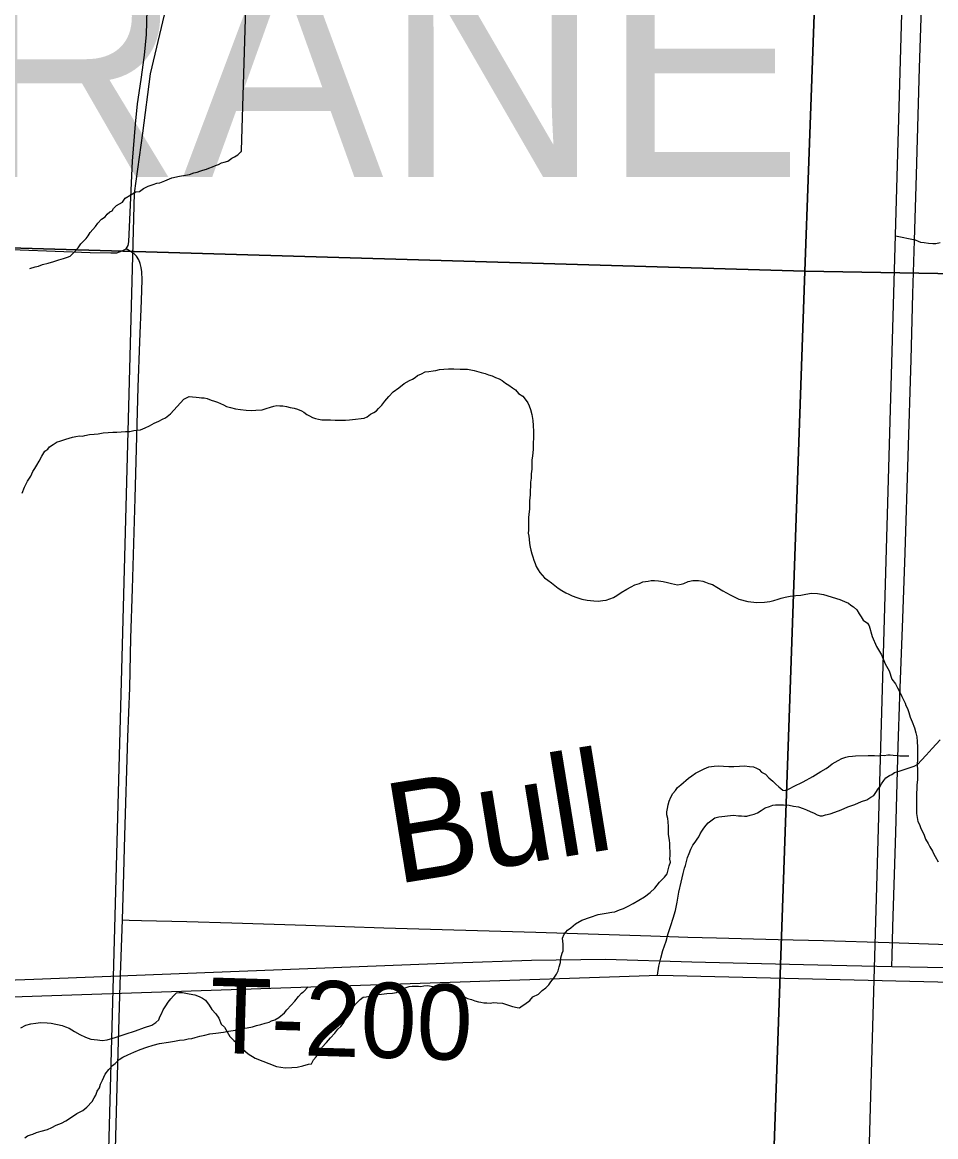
# Model space of a CAD drawing. Extents: x 2.4 to 73.1, y 4.5 to 25.6.
# Drawn here: x 42.2158 to 42.5607, y 19.8037 to 20.2245 of the extents above; entities that cross this region are included whole.
import ezdxf

# ---------------------------------------------------------------- set-up
doc = ezdxf.new("R2010")
doc.units = 0
for name, color, linetype in [('GM_X_City_Street', 7, 'Continuous'), ('GM_X_County_Road', 7, 'Continuous'), ('GM_X_Minor_Lake_Text', 7, 'Continuous'), ('GM_X_Minor_River', 7, 'Continuous'), ('GM_X_Rail_Line', 7, 'Continuous'), ('GM_X_Section', 7, 'Continuous'), ('GM_X_Township_Road', 7, 'Continuous'), ('GM_X_Township_Road_Text', 7, 'Continuous'), ('GM_X_Township_Text', 7, 'Continuous')]:
    doc.layers.add(name, color=color, linetype=linetype)

msp = doc.modelspace()

# ---------------------------------------------------------------- linework, layer by layer
at = {"layer": 'GM_X_City_Street'}
msp.add_lwpolyline([(42.25499, 20.13897), (42.25571, 20.14024), (42.25604, 20.14152), (42.25621, 20.14727), (42.25745, 20.17204), (42.25848, 20.18594), (42.25927, 20.19364), (42.26064, 20.20282), (42.26195, 20.21205), (42.2627, 20.21979), (42.26296, 20.22912)], dxfattribs=at)
at = {"layer": 'GM_X_County_Road'}
for points in [[(42.01006, 20.1451), (42.03464, 20.14454), (42.12018, 20.14187), (42.1575, 20.14067), (42.18394, 20.13975), (42.21503, 20.13848), (42.24147, 20.1375), (42.24924, 20.13736), (42.25151, 20.13746), (42.2535, 20.13818), (42.25499, 20.13897)], [(42.03999, 19.85646), (42.08966, 19.85842), (42.22013, 19.86314), (42.37853, 19.86929), (42.40805, 19.87031), (42.43604, 19.87064), (42.46868, 19.86972), (42.4842, 19.86929), (42.52149, 19.86845), (42.54416, 19.86799)], [(42.54416, 19.86799), (42.59141, 19.86705), (42.69086, 19.86526), (42.77478, 19.86386), (42.79714, 19.86336)]]:
    msp.add_lwpolyline(points, dxfattribs=at)
at = {"layer": 'GM_X_Minor_River'}
for points in [[(42.51262, 18.99725), (42.55549, 20.49134)], [(42.29858, 20.1761), (42.3028, 20.31708)], [(42.21868, 20.13155), (42.2206, 20.13207), (42.22194, 20.13242), (42.22347, 20.13296), (42.22557, 20.13348), (42.22768, 20.13419), (42.22959, 20.13472), (42.23132, 20.13525), (42.23285, 20.13579), (42.23381, 20.13614), (42.23478, 20.13707), (42.23594, 20.13819), (42.23692, 20.1393), (42.2379, 20.1408), (42.23907, 20.14191), (42.23985, 20.14285), (42.24063, 20.14378), (42.24142, 20.14509), (42.2424, 20.14621), (42.24337, 20.14733), (42.24435, 20.14863), (42.24572, 20.15012), (42.24707, 20.15104), (42.24785, 20.15197), (42.24882, 20.1529), (42.24978, 20.15326), (42.25018, 20.1542), (42.25135, 20.15531), (42.25366, 20.15659), (42.25464, 20.15809), (42.25676, 20.15937), (42.25869, 20.16047), (42.26002, 20.16063), (42.26157, 20.16173), (42.2633, 20.16264), (42.26521, 20.16317), (42.26656, 20.16371), (42.2677, 20.16387), (42.26962, 20.16459), (42.27231, 20.16567), (42.27517, 20.16636), (42.27746, 20.16669), (42.27899, 20.16704), (42.28052, 20.16757), (42.28186, 20.16793), (42.28282, 20.16828), (42.28397, 20.16864), (42.28531, 20.16899), (42.28627, 20.16935), (42.28761, 20.16988), (42.28876, 20.17043), (42.28991, 20.17078), (42.29106, 20.17133), (42.29202, 20.17168), (42.29336, 20.17203), (42.29491, 20.17314), (42.29587, 20.17369), (42.29722, 20.17442), (42.29839, 20.17572), (42.29858, 20.17572), (42.29858, 20.1761)], [(42.54557, 20.1438), (42.55294, 20.14227), (42.55407, 20.14187), (42.55501, 20.14147), (42.55634, 20.14125), (42.55805, 20.14102), (42.55957, 20.14099), (42.56071, 20.14096), (42.56242, 20.1413)], [(42.26984, 20.07514), (42.27177, 20.07662), (42.27684, 20.0822), (42.27876, 20.08311), (42.28009, 20.08308), (42.28142, 20.08286), (42.28256, 20.08283), (42.2835, 20.08262), (42.28445, 20.0826), (42.28559, 20.08238), (42.28709, 20.08178), (42.28842, 20.08137), (42.28955, 20.08096), (42.29068, 20.08056), (42.2918, 20.07996), (42.29293, 20.07937), (42.29444, 20.07896), (42.29634, 20.07853), (42.29823, 20.0783), (42.30032, 20.07806), (42.30221, 20.07783), (42.30393, 20.07798), (42.3064, 20.07812), (42.30793, 20.07865), (42.30947, 20.07919), (42.31081, 20.07954), (42.31195, 20.0797), (42.31309, 20.07968), (42.31423, 20.07965), (42.31556, 20.07943), (42.31688, 20.07902), (42.31839, 20.0788), (42.31971, 20.07839), (42.32122, 20.07778), (42.32216, 20.07719), (42.32328, 20.07641), (42.32422, 20.07582), (42.32535, 20.07522), (42.32648, 20.07482), (42.32761, 20.0746), (42.32894, 20.07438), (42.33046, 20.07435), (42.33217, 20.07431), (42.33388, 20.07427), (42.33578, 20.07423), (42.33787, 20.07418), (42.33939, 20.07434), (42.34054, 20.0745), (42.34492, 20.07497), (42.34607, 20.07551), (42.34724, 20.07644), (42.34858, 20.07717), (42.34955, 20.07772), (42.35033, 20.07865), (42.3515, 20.07995), (42.35267, 20.08145), (42.35423, 20.08312), (42.35579, 20.08498), (42.35792, 20.08646), (42.36005, 20.08812), (42.36197, 20.08921), (42.36312, 20.08976), (42.36409, 20.09031), (42.36505, 20.09104), (42.36659, 20.09177), (42.36794, 20.0925), (42.36927, 20.09266), (42.37099, 20.09281), (42.37194, 20.09298), (42.37328, 20.09333), (42.375, 20.09348), (42.37671, 20.09363), (42.3788, 20.09358), (42.38108, 20.09353), (42.38393, 20.09347), (42.38639, 20.09303), (42.38903, 20.09221), (42.39055, 20.0918), (42.39187, 20.09139), (42.39319, 20.09098), (42.39451, 20.09038), (42.39582, 20.08978), (42.39695, 20.08919), (42.39826, 20.08821), (42.39957, 20.08742), (42.40088, 20.08644), (42.402, 20.08565), (42.40311, 20.0843), (42.4048, 20.08331), (42.40573, 20.08215), (42.40665, 20.0808), (42.40719, 20.07965), (42.40773, 20.07831), (42.40826, 20.0764), (42.40859, 20.07411), (42.40873, 20.07221), (42.40887, 20.06992), (42.40872, 20.06309), (42.40848, 20.06081), (42.40825, 20.05911), (42.40822, 20.05778)], [(42.21578, 20.04672), (42.21659, 20.04898), (42.21778, 20.05124), (42.21896, 20.05311), (42.21976, 20.0548), (42.22055, 20.05592), (42.22134, 20.05723), (42.22213, 20.05874), (42.22312, 20.06061), (42.2243, 20.06249), (42.22546, 20.06322), (42.22605, 20.06416), (42.22741, 20.06507), (42.22895, 20.06599), (42.22991, 20.06635), (42.23105, 20.0667), (42.2322, 20.06706), (42.23354, 20.06741), (42.23469, 20.06776), (42.23603, 20.06811), (42.23736, 20.06827), (42.2385, 20.06824), (42.23946, 20.06841), (42.24118, 20.06876), (42.24289, 20.06891), (42.24441, 20.06906), (42.24632, 20.0694), (42.24823, 20.06955), (42.24994, 20.0697), (42.25146, 20.06966), (42.25318, 20.06981), (42.2547, 20.06997), (42.25641, 20.06993), (42.25794, 20.07028), (42.26042, 20.0706), (42.26214, 20.07132), (42.26387, 20.07204), (42.26561, 20.07314), (42.26734, 20.07387), (42.26868, 20.0746), (42.26984, 20.07514)], [(42.40822, 20.05778), (42.40817, 20.05569), (42.40794, 20.05399), (42.4079, 20.05228), (42.40768, 20.05077), (42.40764, 20.04925), (42.40761, 20.04754), (42.40757, 20.04602), (42.40733, 20.04375), (42.4073, 20.04242), (42.40726, 20.04071), (42.40702, 20.03862), (42.407, 20.03749), (42.40698, 20.03654), (42.40695, 20.03521), (42.40692, 20.03407), (42.40689, 20.03274), (42.40687, 20.0316), (42.40703, 20.03046), (42.40719, 20.02931), (42.40735, 20.0276), (42.40751, 20.02627), (42.40786, 20.02512), (42.40821, 20.02378), (42.40856, 20.02263), (42.40891, 20.0213), (42.40946, 20.02014), (42.40981, 20.019), (42.41054, 20.01765), (42.41128, 20.01668), (42.41295, 20.01475), (42.41426, 20.01377), (42.41557, 20.01279), (42.41687, 20.01181), (42.41818, 20.01083), (42.41949, 20.00985), (42.42099, 20.00906), (42.42212, 20.00846), (42.42344, 20.00786), (42.42514, 20.00726), (42.42702, 20.00664), (42.4291, 20.00622), (42.43157, 20.00597), (42.43328, 20.00593), (42.435, 20.00608), (42.43633, 20.00624), (42.43901, 20.00732), (42.44036, 20.00805), (42.44191, 20.00916), (42.44403, 20.01044), (42.44576, 20.01135), (42.44711, 20.01208), (42.44883, 20.01261), (42.45017, 20.01315), (42.45113, 20.01332), (42.45208, 20.01349), (42.45323, 20.01365), (42.45456, 20.01362), (42.45608, 20.01359), (42.45778, 20.01336), (42.45948, 20.01294), (42.46099, 20.01253), (42.46213, 20.01231), (42.46326, 20.0121), (42.4646, 20.01226), (42.46556, 20.01261), (42.46729, 20.01333), (42.469, 20.01368), (42.46995, 20.01365), (42.47109, 20.01363), (42.4728, 20.0134), (42.47374, 20.013), (42.47506, 20.01259), (42.47638, 20.01218), (42.47807, 20.01119), (42.48032, 20.00981), (42.48314, 20.00823), (42.48633, 20.00664), (42.48974, 20.0058), (42.49315, 20.00534), (42.496, 20.00547), (42.4981, 20.0058), (42.49963, 20.00615), (42.50116, 20.00668), (42.50231, 20.00704), (42.50384, 20.00738), (42.50575, 20.00772), (42.50785, 20.00805), (42.50975, 20.0082), (42.51166, 20.00854), (42.51376, 20.00887), (42.51604, 20.00882), (42.51831, 20.00839), (42.52454, 20.00654), (42.52624, 20.00574), (42.52774, 20.00513), (42.52867, 20.00436), (42.52961, 20.00376), (42.53092, 20.0026), (42.53183, 20.00106), (42.53257, 19.9999)], [(42.53257, 19.9999), (42.5333, 19.99874), (42.53498, 19.99756), (42.53553, 19.9966), (42.53677, 19.99259), (42.5384, 19.98875), (42.54023, 19.98567), (42.54167, 19.98222), (42.54313, 19.97953), (42.5442, 19.97646), (42.5455, 19.97472), (42.54622, 19.97319), (42.54713, 19.97146), (42.54786, 19.96992), (42.54859, 19.96858), (42.54913, 19.96742), (42.54949, 19.96647), (42.55003, 19.96531), (42.55057, 19.96378), (42.5511, 19.96206), (42.55182, 19.96034), (42.55272, 19.95804), (42.55325, 19.95613), (42.55359, 19.9546), (42.55375, 19.95288), (42.55389, 19.95079), (42.55384, 19.94851), (42.55378, 19.94605), (42.55374, 19.94415), (42.55388, 19.94205), (42.55384, 19.94016), (42.5538, 19.93845), (42.55357, 19.93655), (42.55353, 19.93484), (42.5535, 19.93352), (42.55346, 19.932), (42.55342, 19.93029), (42.55351, 19.92573), (42.55367, 19.9242), (42.55401, 19.92268), (42.55456, 19.92153), (42.55509, 19.91999), (42.55619, 19.91788), (42.5569, 19.91596), (42.55782, 19.91442), (42.55855, 19.91308), (42.55946, 19.91154), (42.56001, 19.91039), (42.56056, 19.90942), (42.56165, 19.9075)], [(42.45566, 19.86466), (42.45622, 19.8681), (42.45686, 19.87112), (42.45769, 19.87396), (42.45891, 19.87754), (42.45973, 19.88037), (42.46075, 19.88338), (42.46158, 19.88621), (42.4624, 19.88904), (42.46305, 19.89226), (42.4637, 19.89604), (42.46455, 19.89982), (42.46538, 19.90303), (42.46581, 19.90511), (42.46621, 19.90605), (42.46663, 19.90756), (42.46704, 19.90907), (42.46765, 19.91058), (42.46826, 19.91227), (42.46905, 19.91377), (42.46984, 19.9149), (42.47062, 19.91602), (42.47121, 19.91695), (42.47181, 19.91808), (42.4724, 19.91902), (42.47319, 19.92014), (42.47397, 19.92126), (42.47476, 19.92219), (42.4763, 19.9233), (42.47727, 19.92403), (42.4788, 19.92438), (42.48432, 19.92502), (42.48622, 19.92478), (42.48736, 19.92476), (42.4885, 19.92473), (42.48945, 19.92471), (42.4906, 19.92506), (42.49213, 19.92541), (42.49347, 19.92595), (42.49482, 19.92687), (42.49636, 19.92778), (42.4979, 19.92832), (42.49924, 19.92886), (42.50019, 19.92903), (42.50114, 19.92901), (42.50323, 19.92896), (42.50532, 19.92891), (42.50703, 19.92849), (42.50892, 19.92826), (42.51062, 19.92765), (42.51194, 19.92705), (42.51325, 19.92645), (42.51476, 19.92585), (42.51589, 19.92526), (42.51702, 19.92485), (42.51797, 19.92483), (42.51912, 19.92518), (42.52084, 19.92552), (42.52256, 19.92625), (42.52506, 19.92714), (42.52755, 19.92822), (42.53023, 19.92911), (42.53273, 19.9302), (42.53465, 19.93091), (42.53619, 19.93183), (42.53734, 19.93256), (42.53813, 19.93368), (42.53892, 19.93499), (42.5397, 19.93593), (42.54029, 19.93686), (42.54108, 19.93817), (42.54187, 19.93911), (42.54322, 19.94003), (42.54418, 19.94038), (42.54514, 19.94112), (42.54687, 19.94165), (42.55262, 19.94361), (42.55396, 19.94434), (42.55533, 19.94583), (42.55708, 19.94769), (42.55942, 19.9503), (42.56234, 19.95346)], [(42.45956, 19.92385), (42.45921, 19.92519), (42.45923, 19.92633), (42.45945, 19.92765), (42.45968, 19.92898), (42.46009, 19.9303), (42.46069, 19.93181), (42.46148, 19.93331), (42.46246, 19.93443), (42.46325, 19.93555), (42.46441, 19.93647), (42.46732, 19.93906), (42.46867, 19.93998), (42.47002, 19.9409), (42.47156, 19.94163), (42.47329, 19.94254), (42.47502, 19.94326), (42.47711, 19.94359), (42.47864, 19.94375), (42.48053, 19.94352), (42.48262, 19.94347), (42.48453, 19.94343), (42.48662, 19.94357), (42.48852, 19.94372), (42.49042, 19.94348), (42.49194, 19.94326), (42.49307, 19.94285), (42.494, 19.94226), (42.49493, 19.94129), (42.49643, 19.9405), (42.49773, 19.93914), (42.49923, 19.93797), (42.50034, 19.9368), (42.50146, 19.93583), (42.50295, 19.93446), (42.50428, 19.93443), (42.50698, 19.93589), (42.51063, 19.93771), (42.51429, 19.93972), (42.51737, 19.94155), (42.5193, 19.94264), (42.52026, 19.94338), (42.52162, 19.94449), (42.52393, 19.94577), (42.52528, 19.9465), (42.52681, 19.94703), (42.52776, 19.9472), (42.52929, 19.94736), (42.53043, 19.94752), (42.53519, 19.9476), (42.53614, 19.94758), (42.53766, 19.94755), (42.53899, 19.94752), (42.54032, 19.94768), (42.54127, 19.94766), (42.5426, 19.94782), (42.54355, 19.9478), (42.54469, 19.94777), (42.54621, 19.94755), (42.54716, 19.94752), (42.54811, 19.9475), (42.54906, 19.94748), (42.55039, 19.94745), (42.55058, 19.94745)], [(42.33928, 19.85058), (42.34046, 19.85227), (42.34163, 19.85376), (42.34338, 19.85543), (42.34454, 19.85635), (42.34568, 19.85652), (42.34683, 19.85668), (42.34778, 19.85666), (42.34893, 19.85701), (42.34989, 19.85737), (42.35141, 19.85753), (42.3535, 19.85767), (42.3556, 19.85781), (42.35713, 19.85816), (42.35828, 19.8587), (42.35944, 19.85944), (42.36078, 19.85998), (42.36193, 19.86033), (42.36307, 19.86049), (42.3644, 19.86046), (42.36535, 19.86044), (42.3663, 19.86042), (42.36745, 19.86058), (42.36897, 19.86074), (42.37086, 19.86032), (42.37408, 19.85949), (42.37729, 19.85846), (42.37955, 19.85784), (42.38124, 19.85686), (42.38275, 19.85644), (42.38388, 19.85585), (42.38539, 19.85543), (42.38671, 19.85502), (42.38803, 19.85461), (42.38898, 19.8544), (42.39012, 19.85419), (42.39126, 19.85416), (42.39259, 19.85413), (42.39354, 19.8543), (42.39506, 19.85427), (42.39715, 19.85403), (42.39903, 19.85342), (42.40092, 19.85281), (42.40262, 19.85239), (42.40357, 19.85237), (42.40454, 19.8531), (42.4055, 19.85365), (42.40744, 19.85513), (42.40861, 19.85643), (42.41072, 19.85752), (42.41208, 19.85882), (42.41344, 19.85993), (42.4146, 19.86105), (42.41539, 19.86217), (42.41656, 19.86347), (42.41754, 19.86497), (42.41814, 19.86628), (42.41856, 19.86779), (42.41898, 19.86949), (42.41921, 19.8712), (42.41962, 19.8729), (42.42003, 19.87384), (42.42006, 19.87536), (42.42008, 19.87631), (42.41992, 19.87745), (42.41975, 19.87859), (42.42036, 19.8801), (42.42172, 19.88159), (42.42288, 19.88251), (42.42463, 19.88399), (42.42713, 19.88545), (42.43039, 19.88652), (42.43326, 19.8876), (42.43632, 19.8881), (42.43842, 19.88843), (42.43956, 19.88859), (42.44129, 19.88931), (42.44282, 19.88985), (42.44455, 19.89076), (42.44647, 19.89167), (42.44859, 19.89295), (42.45071, 19.89423), (42.45284, 19.89589), (42.45459, 19.89756), (42.45635, 19.8998), (42.4583, 19.90166), (42.45928, 19.90297), (42.45969, 19.90448), (42.46011, 19.90599), (42.46051, 19.90731), (42.46035, 19.90845), (42.46039, 19.90997), (42.46042, 19.9113), (42.46026, 19.91282), (42.46029, 19.91434), (42.46013, 19.91567), (42.4598, 19.91777), (42.45984, 19.91929), (42.45987, 19.92081), (42.45972, 19.92252), (42.45956, 19.92385)], [(42.20817, 19.85641), (42.45633, 19.86468)], [(42.45633, 19.86468), (43.16637, 19.84772)], [(42.2152, 19.84482), (42.21712, 19.84573), (42.21903, 19.84626), (42.22094, 19.84659), (42.22266, 19.84675), (42.22513, 19.84669), (42.22664, 19.84647), (42.23081, 19.84561), (42.23213, 19.8452), (42.23344, 19.8446), (42.23551, 19.84342), (42.23757, 19.84223), (42.23964, 19.84124), (42.24171, 19.84043), (42.24418, 19.84018), (42.24589, 19.83996), (42.2478, 19.84029), (42.25086, 19.84117), (42.25469, 19.84242), (42.25852, 19.84366), (42.26197, 19.84491), (42.26465, 19.8458), (42.26619, 19.84672), (42.26736, 19.84783), (42.26776, 19.84896), (42.26836, 19.85009), (42.26896, 19.85159), (42.26995, 19.85309), (42.27093, 19.8544), (42.27191, 19.85571), (42.27288, 19.85682), (42.27405, 19.85794), (42.275, 19.8581), (42.27633, 19.85808), (42.27879, 19.85764), (42.28088, 19.85721), (42.28257, 19.85661), (42.28389, 19.85601), (42.28501, 19.85522), (42.2863, 19.85329), (42.28741, 19.85175), (42.28889, 19.85001), (42.28999, 19.84846), (42.29089, 19.84616), (42.29219, 19.84499), (42.29311, 19.84326), (42.29421, 19.84153), (42.29569, 19.83998), (42.29737, 19.83842), (42.29904, 19.83667), (42.30109, 19.83492), (42.30372, 19.83334), (42.31182, 19.83012), (42.31504, 19.82966), (42.31751, 19.8298), (42.31961, 19.82994), (42.32171, 19.83046), (42.32381, 19.83099), (42.32496, 19.83115), (42.32575, 19.83265), (42.32673, 19.83377), (42.32771, 19.83527), (42.3289, 19.83733), (42.33065, 19.83919), (42.33222, 19.84105), (42.33378, 19.84273), (42.33495, 19.84422), (42.33612, 19.84533), (42.3369, 19.84646), (42.33769, 19.84777), (42.33848, 19.84908), (42.33928, 19.85058)], [(42.21673, 19.80321), (42.2177, 19.80395), (42.21884, 19.80431), (42.2198, 19.80466), (42.22115, 19.8052), (42.22287, 19.80573), (42.22536, 19.80644), (42.22689, 19.80716), (42.22863, 19.80807), (42.23054, 19.80879), (42.23228, 19.8097), (42.23401, 19.8108), (42.23633, 19.81246), (42.23864, 19.81355), (42.24019, 19.81484), (42.24213, 19.81689), (42.24293, 19.81839), (42.24352, 19.81932), (42.24412, 19.82083), (42.24492, 19.82214), (42.24533, 19.82346), (42.24612, 19.82496), (42.24712, 19.82722), (42.2485, 19.82909), (42.24986, 19.83058), (42.25083, 19.83131), (42.25238, 19.8328), (42.25374, 19.83372), (42.25566, 19.83462), (42.25796, 19.83552), (42.26026, 19.83661), (42.26276, 19.8375), (42.26524, 19.83821), (42.26754, 19.83891), (42.27097, 19.83941), (42.27326, 19.83974), (42.27517, 19.84007), (42.27689, 19.84022), (42.27842, 19.84057), (42.27975, 19.84073), (42.28109, 19.84108), (42.28281, 19.84161), (42.28472, 19.84195), (42.28663, 19.84247), (42.28892, 19.8428), (42.29178, 19.84312), (42.29369, 19.84346), (42.29541, 19.8438), (42.29731, 19.84394), (42.29904, 19.84447), (42.30075, 19.84482), (42.30266, 19.84515), (42.3042, 19.84569), (42.30592, 19.84603), (42.30745, 19.84656), (42.30898, 19.84691), (42.30994, 19.84746), (42.31109, 19.84781), (42.31263, 19.84873), (42.31476, 19.85039), (42.31574, 19.85151), (42.3173, 19.85337), (42.31866, 19.85486), (42.32003, 19.85654), (42.3212, 19.85784), (42.32178, 19.85821), (42.32198, 19.85839), (42.32373, 19.86026)]]:
    msp.add_lwpolyline(points, dxfattribs=at)
at = {"layer": 'GM_X_Rail_Line'}
msp.add_lwpolyline([(42.37864, 20.48424), (42.36004, 20.47624), (42.34693, 20.46667), (42.3365, 20.45543), (42.32844, 20.44451), (42.32487, 20.43484), (42.31893, 20.41411), (42.29152, 20.31202), (42.27349, 20.24448), (42.26942, 20.22734), (42.2641, 20.20494), (42.26112, 20.18258), (42.25802, 20.15995), (42.25352, 19.98938), (42.24547, 19.69182), (42.24364, 19.60026), (42.24327, 19.57409), (42.24315, 19.57275)], dxfattribs=at)
at = {"layer": 'GM_X_Section'}
for points in [[(42.02448, 20.64742), (42.52955, 20.63169), (42.51126, 20.13047), (42.00901, 20.14518)], [(42.52955, 20.63169), (43.03309, 20.62339), (43.01389, 20.12428), (43.01383, 20.12162), (42.51126, 20.13047)], [(42.00901, 20.14518), (42.51126, 20.13047), (42.49387, 19.6353), (41.99439, 19.64653)], [(43.01383, 20.12162), (42.99732, 19.62378), (42.49387, 19.6353), (42.51126, 20.13047)]]:
    msp.add_lwpolyline(points, close=True, dxfattribs=at)
at = {"layer": 'GM_X_Township_Road'}
for points in [[(42.54416, 19.86799), (42.54426, 19.87201), (42.54451, 19.88288), (42.54566, 19.91858), (42.54658, 19.95118), (42.54719, 19.9698), (42.54834, 19.99929), (42.54913, 20.02412), (42.55146, 20.09707), (42.55212, 20.12191), (42.55269, 20.14208), (42.55341, 20.16692), (42.55462, 20.20728), (42.55542, 20.23366), (42.55632, 20.2616), (42.55701, 20.28022), (42.55777, 20.3035), (42.55873, 20.33921), (42.55931, 20.35939), (42.55962, 20.36885)], [(42.2536, 19.88557), (42.25404, 19.89856), (42.25452, 19.91722), (42.25566, 19.95455), (42.25634, 19.97321), (42.25683, 19.99187), (42.25743, 20.01053), (42.25838, 20.04475), (42.25958, 20.08674), (42.26012, 20.10385), (42.26078, 20.11939), (42.261, 20.12718), (42.26087, 20.13029), (42.26067, 20.13184), (42.26033, 20.13336), (42.25976, 20.1348), (42.25896, 20.13612), (42.25786, 20.13721), (42.25499, 20.13897)], [(42.24758, 19.63962), (42.24763, 19.64187), (42.24821, 19.67302), (42.24835, 19.68858), (42.24907, 19.72125), (42.24994, 19.75858), (42.25097, 19.79903), (42.25159, 19.82236), (42.25278, 19.86124), (42.2536, 19.88557)], [(42.2536, 19.88557), (42.25616, 19.88547), (42.26081, 19.88528), (42.27788, 19.88492), (42.29495, 19.88438), (42.32287, 19.88351), (42.35234, 19.88251), (42.40974, 19.88089), (42.45318, 19.87947), (42.46714, 19.87903), (42.47799, 19.87875), (42.50127, 19.87815), (42.51833, 19.87773), (42.54316, 19.877), (42.56177, 19.87637), (42.58349, 19.87577), (42.60832, 19.87539), (42.63004, 19.87479), (42.64711, 19.87435), (42.68435, 19.87358), (42.71694, 19.87287), (42.74819, 19.87198), (42.75307, 19.87174), (42.75592, 19.87161)]]:
    msp.add_lwpolyline(points, dxfattribs=at)

# ---------------------------------------------------------------- texts
at = {"layer": 'GM_X_Minor_Lake_Text'}
msp.add_text('Bull', height=0.037898, rotation=9.204, dxfattribs=at).set_placement((42.35686, 19.899))
at = {"layer": 'GM_X_Township_Road_Text'}
msp.add_text('T-200', height=0.028409, rotation=358.3163, dxfattribs=at).set_placement((42.2862, 19.83539))
at = {"layer": 'GM_X_Township_Text'}
msp.add_text('CRANE', height=0.085227, rotation=0, dxfattribs=at).set_placement((42.11164, 20.166))

doc.saveas('drawing.dxf')
